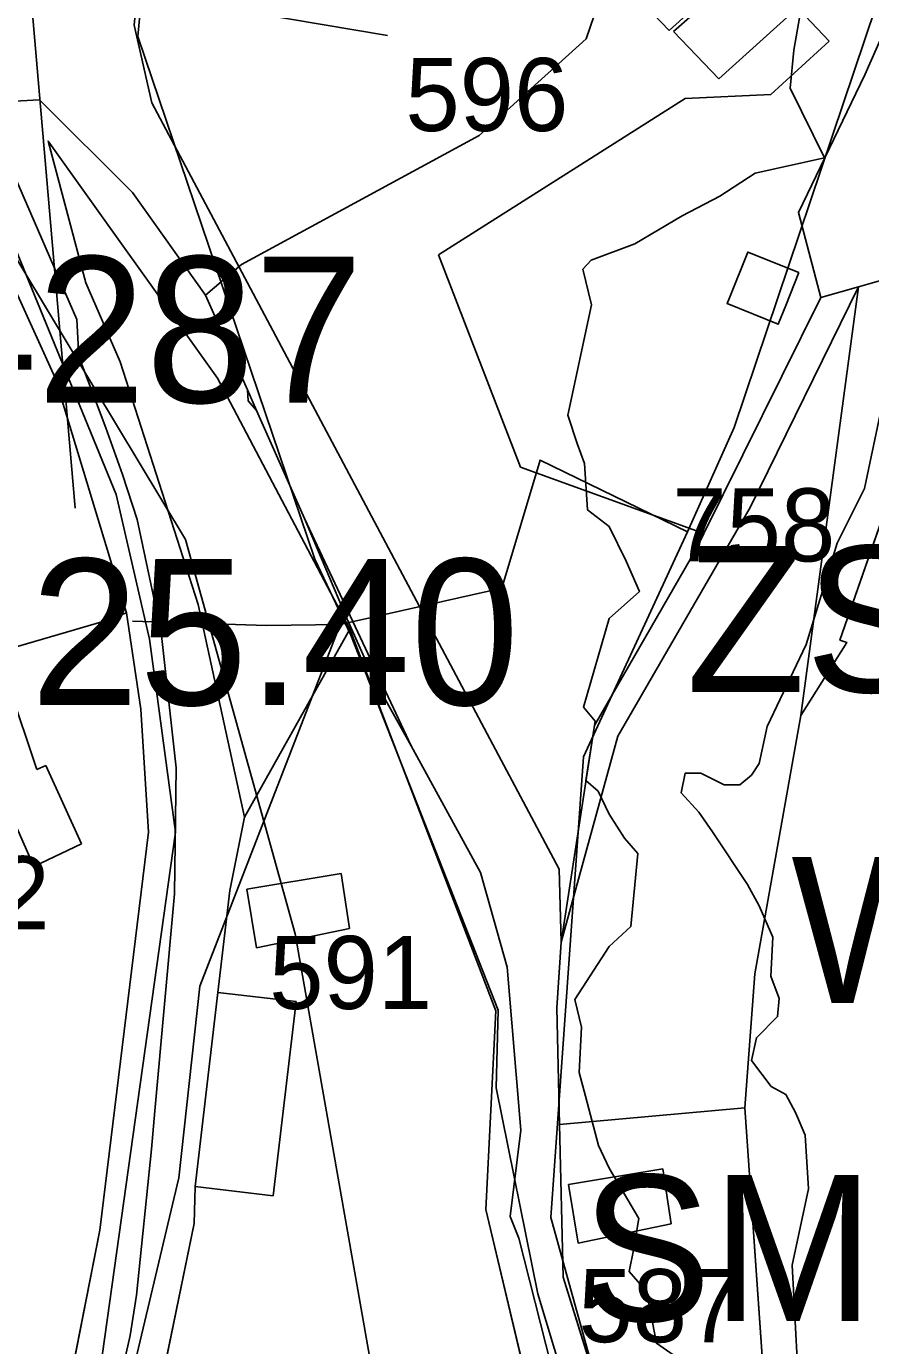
# Model space of a CAD drawing. Extents: x -690419 to -685080, y -987825 to -981190.
# Drawn here: x -687029.9 to -686972.1, y -985578.7 to -985488.4 of the extents above; entities that cross this region are included whole.
import ezdxf

# ---------------------------------------------------------------- set-up
doc = ezdxf.new("R2010")
doc.units = 0
for name, color, linetype in [('_DOPLNĚK BUDOVY', 7, 'Continuous'), ('BPEJ (S) - hranice', 7, 'Continuous'), ('BPEJ I-II ochrana', 7, 'Continuous'), ('Docházková izochrona BUS (S)', 7, 'Continuous'), ('Docházková izochrona VLAK (S)', 7, 'Continuous'), ('Kanalizace stoka bez rozlišení (S)', 7, 'Continuous'), ('Nemovité kulturní památky (S) - popis', 7, 'Continuous'), ('Památková zóna městská (S)', 7, 'Continuous'), ('Plochy smíšené obytné městské SM (S)', 7, 'Continuous'), ('Plochy veřejná prostranství všeobecná PU (S)', 7, 'Continuous'), ('Plochy vodní a vodnich toku WT (S)', 7, 'Continuous'), ('Plochy zeleň sídelní ostatní ZS (S)', 7, 'Continuous'), ('Plynovod STL (S)', 7, 'Continuous'), ('Regulacni bloky_ID', 7, 'Continuous'), ('Regulační bloky STABILIZOVANÉ (S)', 7, 'Continuous'), ('Regulační bloky STABILIZOVANÉ (S) TIS', 7, 'Continuous'), ('Regulační kódy STABILIZOVANÉ (S)', 7, 'Continuous'), ('Regulační kódy STABILIZOVANÉ (S) TIS', 7, 'Continuous'), ('Spoje - komunikační vedení bez rozlišení provozovanál (S)', 7, 'Continuous'), ('Vodovodní řady (S)', 7, 'Continuous'), ('Záplavové území aktivní zóna (S)', 7, 'Continuous'), ('Záplavové území Q100 (S)', 7, 'Continuous')]:
    doc.layers.add(name, color=color, linetype=linetype)

msp = doc.modelspace()

# ---------------------------------------------------------------- linework, layer by layer
at = {"layer": '_DOPLNĚK BUDOVY'}
for p, q in [((-686985.897, -985488.655), (-686980.767, -985484.005)), ((-686988.987, -985485.405), (-686985.897, -985488.655)), ((-686983.008, -985486.424), (-686985.588, -985488.724)), ((-686982.498, -985491.974), (-686977.368, -985487.324)), ((-686985.588, -985488.724), (-686982.498, -985491.974)), ((-687008.357, -985546.384), (-687014.807, -985547.444)), ((-687007.777, -985550.134), (-687008.357, -985546.384)), ((-687014.807, -985547.444), (-687014.137, -985551.474)), ((-687014.137, -985551.474), (-687007.777, -985550.134)), ((-686986.335, -985566.612), (-686992.785, -985567.672)), ((-686985.755, -985570.362), (-686986.335, -985566.612)), ((-686992.785, -985567.672), (-686992.115, -985571.702)), ((-686992.115, -985571.702), (-686985.755, -985570.362))]:
    msp.add_line(p, q, dxfattribs=at)
msp.add_lwpolyline([(-686977.02, -985505.227), (-686980.52, -985503.827), (-686981.77, -985506.957), (-686981.93, -985507.347), (-686978.43, -985508.767), (-686977.92, -985507.497)], close=True, dxfattribs=at)
at = {"layer": 'BPEJ (S) - hranice'}
for points in [[(-686948.62, -985871.04), (-686972.5, -985811.5), (-686987.5, -985735), (-686997.5, -985630), (-687011.5, -985550.5), (-687019, -985523.5), (-687038, -985492), (-687104.5, -985404), (-687115.5, -985379.5), (-687113, -985361.5), (-687082.5, -985298.5), (-687074.5, -985267), (-687072, -985226.5), (-687066.5, -985190.5), (-687069.12, -985173.89), (-687057, -985161), (-687033, -985131.5), (-687025.5, -985111.5), (-687024, -985089), (-687029, -985071)], [(-687115.5, -985379.5), (-687104.5, -985404), (-687038, -985492), (-687019, -985523.5), (-687011.5, -985550.5), (-686997.5, -985630), (-686987.5, -985735), (-686972.5, -985811.5), (-686948.62, -985871.04)]]:
    msp.add_lwpolyline(points, dxfattribs=at)
at = {"layer": 'BPEJ I-II ochrana'}
for p, q in [((-686980.42, -985483.58), (-686974.94, -985489.39)), ((-686974.94, -985489.39), (-686978.93, -985493.04)), ((-686984.79, -985493.32), (-687001.68, -985504.01)), ((-686978.93, -985493.04), (-686984.79, -985493.32)), ((-687001.68, -985504.01), (-686996.07, -985518.56)), ((-686972.93, -985506.2), (-686965.8, -985504.15)), ((-686972.93, -985506.2), (-686980.34, -985521.31)), ((-686976.88, -985535.55), (-686972.93, -985506.2)), ((-686975.51, -985506.94), (-686972.93, -985506.2)), ((-686983.52, -985523.09), (-686975.51, -985506.94)), ((-686996.07, -985518.56), (-686983.52, -985523.09)), ((-686980.34, -985521.31), (-686989.41, -985536.97)), ((-687023.05, -985528.54), (-687024.58, -985529.1)), ((-687022.06, -985535.12), (-687023.05, -985528.54)), ((-687024.58, -985529.1), (-687033.35, -985531.65)), ((-687007.75, -985529.65), (-687007.98, -985530.07)), ((-686997.76, -985555.78), (-687007.75, -985529.65)), ((-687007.98, -985530.07), (-687014.96, -985542.53)), ((-687031.08, -985533.59), (-687029.18, -985539.26)), ((-687021.55, -985543.54), (-687022.06, -985535.12)), ((-686980.02, -985553.25), (-686976.88, -985535.55)), ((-686989.41, -985536.97), (-686993.3, -985551.07)), ((-687029.18, -985539.26), (-687028.56, -985538.98)), ((-687028.56, -985538.98), (-687026.13, -985544.35)), ((-687029.39, -985545.9), (-687031.8, -985540.45)), ((-687014.96, -985542.53), (-687015.97, -985547.55)), ((-687024.87, -985570.79), (-687021.55, -985543.54)), ((-687026.13, -985544.35), (-687029.39, -985545.9)), ((-687015.97, -985547.55), (-687016.79, -985554.52)), ((-686993.3, -985551.07), (-686993.59, -985555.58)), ((-686980.72, -985562.42), (-686980.02, -985553.25)), ((-687016.79, -985554.52), (-687011.44, -985555.15)), ((-687011.44, -985555.15), (-687013, -985568.45)), ((-686998.45, -985569.39), (-686997.76, -985555.78)), ((-686993.59, -985555.58), (-686993.4, -985563.56)), ((-686993.4, -985563.56), (-686980.72, -985562.42)), ((-687018.35, -985567.82), (-687018.42, -985570.35)), ((-687013, -985568.45), (-687018.35, -985567.82)), ((-686991.74, -985597.52), (-686998.45, -985569.39)), ((-687018.42, -985570.35), (-687022.48, -985590.14)), ((-687029.19, -985592.81), (-687024.87, -985570.79))]:
    msp.add_line(p, q, dxfattribs=at)
at = {"layer": 'Docházková izochrona BUS (S)'}
for centre, start, end in [((-687330.82, -985198.99), 36.90641, 302.12987), ((-686757.693, -985364.182), 205.7131, 25.07732)]:
    msp.add_arc(centre, 400, start, end, dxfattribs=at)
at = {"layer": 'Docházková izochrona VLAK (S)'}
msp.add_arc((-686398.38, -985456.116), 800, 77.865472, 344.113367, dxfattribs=at)
at = {"layer": 'Kanalizace stoka bez rozlišení (S)'}
for points in [[(-686950.095, -985667.099), (-686970.571, -985614.228), (-686987.823, -985592.259), (-686993.985, -985569.923), (-686991.769, -985538.385), (-686984.642, -985522.989), (-686981.439, -985515.845), (-686971.74, -985487.04), (-686977.42, -985478.38), (-686977.19, -985474.68), (-686990.94, -985458.3), (-686958.465, -985442.328), (-686955.273, -985432.537), (-686945.23, -985415.51), (-686928.618, -985388.287)], [(-686984.642, -985522.989), (-686994.731, -985518.074), (-686997.359, -985526.835), (-687008.41, -985529.327), (-687018.034, -985554.09), (-687019.461, -985567.207), (-687029.23, -985608.393), (-687039.039, -985614.387), (-687040.504, -985612.069), (-687039.779, -985593.213), (-687040.129, -985569.865), (-687044.233, -985551.464), (-687045.731, -985548.179)], [(-687008.41, -985529.327), (-687013.464, -985529.403), (-687022.639, -985529.112)]]:
    msp.add_lwpolyline(points, dxfattribs=at)
at = {"layer": 'Památková zóna městská (S)'}
msp.add_lwpolyline([(-686981.231, -985659.727), (-686981.507, -985649.076), (-686984.136, -985629.478), (-686987.502, -985606.931), (-686989.254, -985593.881), (-686994.88, -985575.16), (-686997.739, -985561.05), (-686997.601, -985555.747), (-687007.698, -985530.063), (-687010.142, -985524.853), (-687022.27, -985489.07), (-687021.045, -985475.893), (-687020.523, -985468.314), (-687023.618, -985462.302), (-687021.958, -985450.457), (-687048.337, -985433.21)], dxfattribs=at)
at = {"layer": 'Plochy smíšené obytné městské SM (S)'}
for points in [[(-686993.3, -985551.07), (-686993.43, -985546.08), (-686997.39, -985538.62), (-687021.3, -985493.61), (-687022.52, -985488.3), (-687021.28, -985475.5), (-687020.45, -985475.12), (-687009.28, -985469.94), (-686996.65, -985464.67), (-686987.05, -985459.42), (-686973.22, -985452.16), (-686968.5, -985450.09), (-686955.38, -985443.66), (-686946.92, -985442.51), (-686948.98, -985454.9), (-686958.3, -985482.93), (-686960.99, -985492.39), (-686971.28, -985488.96), (-686972.51, -985491.7), (-686977.05, -985501.12), (-686975.51, -985506.94), (-686983.52, -985523.09), (-686984.03, -985524.13), (-686991, -985536.25)], [(-687016.79, -985554.52), (-687015.97, -985547.55), (-687014.96, -985542.53), (-687018.14, -985527.95), (-687023.49, -985511.35), (-687025.83, -985505.94), (-687028.41, -985496.23), (-687016.82, -985512.46), (-687007.75, -985529.65), (-686997.76, -985555.78), (-686998.45, -985569.39), (-686991.74, -985597.52), (-686990.8, -985600.96), (-686988.77, -985609.49), (-687004.53, -985614.62), (-687014.09, -985617.58), (-687018.14, -985611.62), (-687019.23, -985609.03), (-687027.15, -985605.6), (-687026.51, -985603.33), (-687022.48, -985590.14), (-687018.42, -985570.35), (-687018.35, -985567.82)], [(-686978.45, -985594.79), (-686986.34, -985597.02), (-686990.36, -985582.99), (-686993.16, -985574.01), (-686993.4, -985563.56), (-686980.72, -985562.42)]]:
    msp.add_lwpolyline(points, close=True, dxfattribs=at)
msp.add_lwpolyline([(-687030.61, -985506.51), (-687027.92, -985512.45), (-687023.05, -985528.54), (-687022.06, -985535.12), (-687021.55, -985543.54), (-687024.87, -985570.79), (-687029.19, -985592.81), (-687031.47, -985598.1)], dxfattribs=at)
at = {"layer": 'Plochy veřejná prostranství všeobecná PU (S)'}
for p, q in [((-687022.52, -985488.3), (-687021.3, -985493.61)), ((-687021.3, -985493.61), (-686997.39, -985538.62)), ((-687016.82, -985512.46), (-687028.41, -985496.23)), ((-687028.41, -985496.23), (-687025.83, -985505.94)), ((-687025.83, -985505.94), (-687023.49, -985511.35)), ((-687027.92, -985512.45), (-687030.61, -985506.51)), ((-687023.49, -985511.35), (-687018.14, -985527.95)), ((-687023.05, -985528.54), (-687027.92, -985512.45)), ((-687007.75, -985529.65), (-687016.82, -985512.46)), ((-687018.14, -985527.95), (-687014.96, -985542.53)), ((-687022.06, -985535.12), (-687023.05, -985528.54)), ((-686997.76, -985555.78), (-687007.75, -985529.65)), ((-687021.55, -985543.54), (-687022.06, -985535.12)), ((-686997.39, -985538.62), (-686993.43, -985546.08)), ((-687014.96, -985542.53), (-687015.97, -985547.55)), ((-687024.87, -985570.79), (-687021.55, -985543.54)), ((-686993.43, -985546.08), (-686993.3, -985551.07)), ((-687015.97, -985547.55), (-687016.79, -985554.52)), ((-686993.3, -985551.07), (-686993.59, -985555.58)), ((-687016.79, -985554.52), (-687018.35, -985567.82)), ((-686998.45, -985569.39), (-686997.76, -985555.78)), ((-686993.59, -985555.58), (-686993.4, -985563.56)), ((-686993.4, -985563.56), (-686993.16, -985574.01)), ((-687018.35, -985567.82), (-687018.42, -985570.35)), ((-686991.74, -985597.52), (-686998.45, -985569.39)), ((-687018.42, -985570.35), (-687022.48, -985590.14)), ((-687029.19, -985592.81), (-687024.87, -985570.79)), ((-686993.16, -985574.01), (-686990.36, -985582.99))]:
    msp.add_line(p, q, dxfattribs=at)
at = {"layer": 'Plochy vodní a vodnich toku WT (S)'}
msp.add_lwpolyline([(-686978.45, -985594.79), (-686980.72, -985562.42), (-686980.02, -985553.25), (-686976.88, -985535.55), (-686973.74, -985530.56), (-686974.21, -985530.4), (-686967.6, -985511.38), (-686960.99, -985492.39), (-686958.3, -985482.93), (-686948.98, -985454.9), (-686946.92, -985442.51), (-686939.35, -985441.41), (-686943.82, -985460.5), (-686954.7, -985499.76), (-686959, -985512.34), (-686965.73, -985528.29), (-686970.74, -985554.29), (-686969.52, -985578.87), (-686967.34, -985592.3)], close=True, dxfattribs=at)
at = {"layer": 'Plochy zeleň sídelní ostatní ZS (S)'}
msp.add_lwpolyline([(-686993.4, -985563.56), (-686993.59, -985555.58), (-686993.3, -985551.07), (-686991, -985536.25), (-686984.03, -985524.13), (-686983.52, -985523.09), (-686975.51, -985506.94), (-686977.05, -985501.12), (-686972.51, -985491.7), (-686971.28, -985488.96), (-686960.99, -985492.39), (-686967.6, -985511.38), (-686974.21, -985530.4), (-686973.74, -985530.56), (-686976.88, -985535.55), (-686980.02, -985553.25), (-686980.72, -985562.42)], close=True, dxfattribs=at)
at = {"layer": 'Plynovod STL (S)'}
msp.add_lwpolyline([(-687030.94, -985498.09), (-687026.44, -985508.44), (-687026.3, -985510.97), (-687024.47, -985515.86), (-687023.32, -985519.05), (-687022.32, -985522.14), (-687020.67, -985529.88), (-687019.65, -985539.15), (-687019.77, -985547.76), (-687021.11, -985562.63), (-687021.34, -985565.25), (-687022.37, -985575.24), (-687022.79, -985578.01), (-687025.36, -985589.29), (-687026.24, -985592.24), (-687028.09, -985598.12), (-687030.56, -985603.08)], dxfattribs=at)
at = {"layer": 'Regulační bloky STABILIZOVANÉ (S)'}
for p, q in [((-687022.52, -985488.3), (-687021.3, -985493.61)), ((-687021.3, -985493.61), (-686997.39, -985538.62)), ((-687016.82, -985512.46), (-687028.41, -985496.23)), ((-687028.41, -985496.23), (-687025.83, -985505.94)), ((-687025.83, -985505.94), (-687023.49, -985511.35)), ((-687027.92, -985512.45), (-687030.61, -985506.51)), ((-687023.49, -985511.35), (-687018.14, -985527.95)), ((-687023.05, -985528.54), (-687027.92, -985512.45)), ((-687007.75, -985529.65), (-687016.82, -985512.46)), ((-687018.14, -985527.95), (-687014.96, -985542.53)), ((-687022.06, -985535.12), (-687023.05, -985528.54)), ((-686997.76, -985555.78), (-687007.75, -985529.65)), ((-687021.55, -985543.54), (-687022.06, -985535.12)), ((-686997.39, -985538.62), (-686993.43, -985546.08)), ((-687014.96, -985542.53), (-687015.97, -985547.55)), ((-687024.87, -985570.79), (-687021.55, -985543.54)), ((-686993.43, -985546.08), (-686993.3, -985551.07)), ((-687015.97, -985547.55), (-687016.79, -985554.52)), ((-686993.3, -985551.07), (-686993.59, -985555.58)), ((-687016.79, -985554.52), (-687018.35, -985567.82)), ((-686998.45, -985569.39), (-686997.76, -985555.78)), ((-686993.59, -985555.58), (-686993.4, -985563.56)), ((-686993.4, -985563.56), (-686993.16, -985574.01)), ((-687018.35, -985567.82), (-687018.42, -985570.35)), ((-686991.74, -985597.52), (-686998.45, -985569.39)), ((-687018.42, -985570.35), (-687022.48, -985590.14)), ((-687029.19, -985592.81), (-687024.87, -985570.79)), ((-686993.16, -985574.01), (-686990.36, -985582.99))]:
    msp.add_line(p, q, dxfattribs=at)
for points in [[(-686978.45, -985594.79), (-686980.72, -985562.42), (-686980.02, -985553.25), (-686976.88, -985535.55), (-686973.74, -985530.56), (-686974.21, -985530.4), (-686967.6, -985511.38), (-686960.99, -985492.39), (-686958.3, -985482.93), (-686948.98, -985454.9), (-686946.92, -985442.51), (-686939.35, -985441.41), (-686943.82, -985460.5), (-686954.7, -985499.76), (-686959, -985512.34), (-686965.73, -985528.29), (-686970.74, -985554.29), (-686969.52, -985578.87), (-686967.34, -985592.3)], [(-686993.3, -985551.07), (-686993.43, -985546.08), (-686997.39, -985538.62), (-687021.3, -985493.61), (-687022.52, -985488.3), (-687021.28, -985475.5), (-687020.45, -985475.12), (-687009.28, -985469.94), (-686996.65, -985464.67), (-686987.05, -985459.42), (-686973.22, -985452.16), (-686968.5, -985450.09), (-686955.38, -985443.66), (-686946.92, -985442.51), (-686948.98, -985454.9), (-686958.3, -985482.93), (-686960.99, -985492.39), (-686971.28, -985488.96), (-686972.51, -985491.7), (-686977.05, -985501.12), (-686975.51, -985506.94), (-686983.52, -985523.09), (-686984.03, -985524.13), (-686991, -985536.25)], [(-686993.4, -985563.56), (-686993.59, -985555.58), (-686993.3, -985551.07), (-686991, -985536.25), (-686984.03, -985524.13), (-686983.52, -985523.09), (-686975.51, -985506.94), (-686977.05, -985501.12), (-686972.51, -985491.7), (-686971.28, -985488.96), (-686960.99, -985492.39), (-686967.6, -985511.38), (-686974.21, -985530.4), (-686973.74, -985530.56), (-686976.88, -985535.55), (-686980.02, -985553.25), (-686980.72, -985562.42)], [(-687016.79, -985554.52), (-687015.97, -985547.55), (-687014.96, -985542.53), (-687018.14, -985527.95), (-687023.49, -985511.35), (-687025.83, -985505.94), (-687028.41, -985496.23), (-687016.82, -985512.46), (-687007.75, -985529.65), (-686997.76, -985555.78), (-686998.45, -985569.39), (-686991.74, -985597.52), (-686990.8, -985600.96), (-686988.77, -985609.49), (-687004.53, -985614.62), (-687014.09, -985617.58), (-687018.14, -985611.62), (-687019.23, -985609.03), (-687027.15, -985605.6), (-687026.51, -985603.33), (-687022.48, -985590.14), (-687018.42, -985570.35), (-687018.35, -985567.82)], [(-686978.45, -985594.79), (-686986.34, -985597.02), (-686990.36, -985582.99), (-686993.16, -985574.01), (-686993.4, -985563.56), (-686980.72, -985562.42)]]:
    msp.add_lwpolyline(points, close=True, dxfattribs=at)
msp.add_lwpolyline([(-687030.61, -985506.51), (-687027.92, -985512.45), (-687023.05, -985528.54), (-687022.06, -985535.12), (-687021.55, -985543.54), (-687024.87, -985570.79), (-687029.19, -985592.81), (-687031.47, -985598.1)], dxfattribs=at)
at = {"layer": 'Regulační bloky STABILIZOVANÉ (S) TIS'}
for p, q in [((-686967.6, -985511.38), (-686974.21, -985530.4)), ((-686973.74, -985530.56), (-686976.88, -985535.55)), ((-686974.21, -985530.4), (-686973.74, -985530.56)), ((-686976.88, -985535.55), (-686980.02, -985553.25)), ((-686980.02, -985553.25), (-686980.72, -985562.42)), ((-686980.72, -985562.42), (-686978.45, -985594.79))]:
    msp.add_line(p, q, dxfattribs=at)
at = {"layer": 'Spoje - komunikační vedení bez rozlišení provozovanál (S)'}
for points in [[(-687017.63, -985506.79), (-687015.18, -985504.67), (-686998.91, -985495.85), (-686991.57, -985489.22), (-686990.18, -985485.15), (-686998.32, -985474.94), (-686999.33, -985472.19), (-686998.46, -985469.59), (-686994.99, -985466.89)], [(-687029.717, -985484.847), (-687026.561, -985521.363)], [(-687029.717, -985484.847), (-687005.171, -985488.988)], [(-687038.75, -985492.43), (-687037.54, -985493.91), (-687036.77, -985493.86), (-687030.29, -985493.48), (-687028.99, -985493.41), (-687022.63, -985499.74), (-687017.63, -985506.79)], [(-687017.63, -985506.79), (-687014.77, -985513.25)], [(-687014.77, -985513.25), (-687014.14, -985514.68)], [(-687014.77, -985513.25), (-687014.71, -985514.01)], [(-687014.71, -985514.01), (-687014.14, -985514.68)], [(-687014.14, -985514.68), (-687010.86, -985522.07)], [(-687010.86, -985522.07), (-687003.55, -985537.64)], [(-687007.94, -985528.96), (-687010.86, -985522.07)], [(-687007.94, -985528.96), (-687006.06, -985533.13)], [(-687006.06, -985533.13), (-687003.55, -985537.64)], [(-687003.55, -985537.64), (-686998.82, -985546.3), (-686996.98, -985552.79), (-686996.04, -985563.96), (-686996.78, -985569.86), (-686996.19, -985571.35), (-686991.77, -985588.79), (-686990.45, -985595.26), (-686988.52, -985597.11), (-686988.1, -985599.74)]]:
    msp.add_lwpolyline(points, dxfattribs=at)
at = {"layer": 'Vodovodní řady (S)'}
msp.add_lwpolyline([(-687030.245, -985604.82), (-687026.795, -985594.246), (-687019.692, -985543.559), (-687021.477, -985530.334), (-687023.753, -985520.418), (-687033.21, -985497.42), (-687039.52, -985487.73)], dxfattribs=at)
at = {"layer": 'Záplavové území aktivní zóna (S)'}
msp.add_lwpolyline([(-686971.447, -985514.936), (-686972.516, -985520.012), (-686974.386, -985523.753), (-686976.523, -985530.7), (-686979.195, -985536.311), (-686979.73, -985538.849), (-686980.264, -985539.65), (-686981.065, -985540.318), (-686982.134, -985540.318), (-686983.737, -985539.517), (-686984.806, -985539.517), (-686985.073, -985540.853), (-686983.871, -985542.189), (-686982.936, -985543.525), (-686980.531, -985547.132), (-686979.73, -985548.601), (-686978.794, -985550.739), (-686978.928, -985553.411), (-686978.358, -985554.949), (-686978.47, -985556.173), (-686979.917, -985557.621), (-686980.251, -985559.179), (-686978.915, -985560.96), (-686977.913, -985561.517), (-686977.245, -985562.742), (-686976.577, -985564.3), (-686976.354, -985567.974), (-686977.468, -985573.206), (-686977.022, -985581.778)], dxfattribs=at)
at = {"layer": 'Záplavové území Q100 (S)'}
msp.add_lwpolyline([(-686976.622, -985485.811), (-686977.368, -985490), (-686977.613, -985492.613), (-686975.267, -985497.366), (-686980, -985498.419), (-686982.438, -985500), (-686985, -985501.342), (-686988.256, -985503.256), (-686991.225, -985504.387), (-686991.802, -985505), (-686991.221, -985507.442), (-686992.84, -985515), (-686992.19, -985516.932), (-686991.698, -985518.302), (-686991.485, -985521.485), (-686990, -985522.62), (-686988.836, -985525), (-686987.935, -985527.065), (-686990, -985528.911), (-686991.749, -985535), (-686990.95, -985535.95), (-686991.594, -985540), (-686990.745, -985540.745), (-686990, -985542.326), (-686988.951, -985543.951), (-686988.036, -985545), (-686988.516, -985550), (-686990, -985551.371), (-686992.362, -985555), (-686991.902, -985556.902), (-686992.046, -985560), (-686991.617, -985561.617), (-686990.727, -985565), (-686990, -985566.548), (-686987.977, -985570), (-686988.327, -985572.175), (-686988.626, -985573.626), (-686987.449, -985575), (-686986.769, -985578.539), (-686984.866, -985579.866)], dxfattribs=at)

# ---------------------------------------------------------------- texts
at = {"layer": 'Nemovité kulturní památky (S) - popis'}
msp.add_text('14789/5-4287', height=10, dxfattribs=at).set_placement((-687089.391, -985514.133))
at = {"layer": 'Regulacni bloky_ID'}
for s, p in [('596', (-687003.954, -985495.54)), ('758', (-686985.68, -985525.01)), ('592', (-687039.457, -985550.195)), ('591', (-687013.277, -985555.655)), ('587', (-686992.11, -985578.47))]:
    msp.add_text(s, height=5, dxfattribs=at).set_placement(p)
at = {"layer": 'Regulační kódy STABILIZOVANÉ (S)'}
for s, p in [('ZS', (-686984.744, -985533.959)), ('SM.1.25.40', (-687064.552, -985534.836)), ('WT', (-686977.541, -985555.254)), ('SM.1.30.40', (-686991.918, -985577.027))]:
    msp.add_text(s, height=10, dxfattribs=at).set_placement(p)
at = {"layer": 'Regulační kódy STABILIZOVANÉ (S) TIS'}
msp.add_text('WT', height=10, dxfattribs=at).set_placement((-686977.541, -985555.254))

doc.saveas('drawing.dxf')
